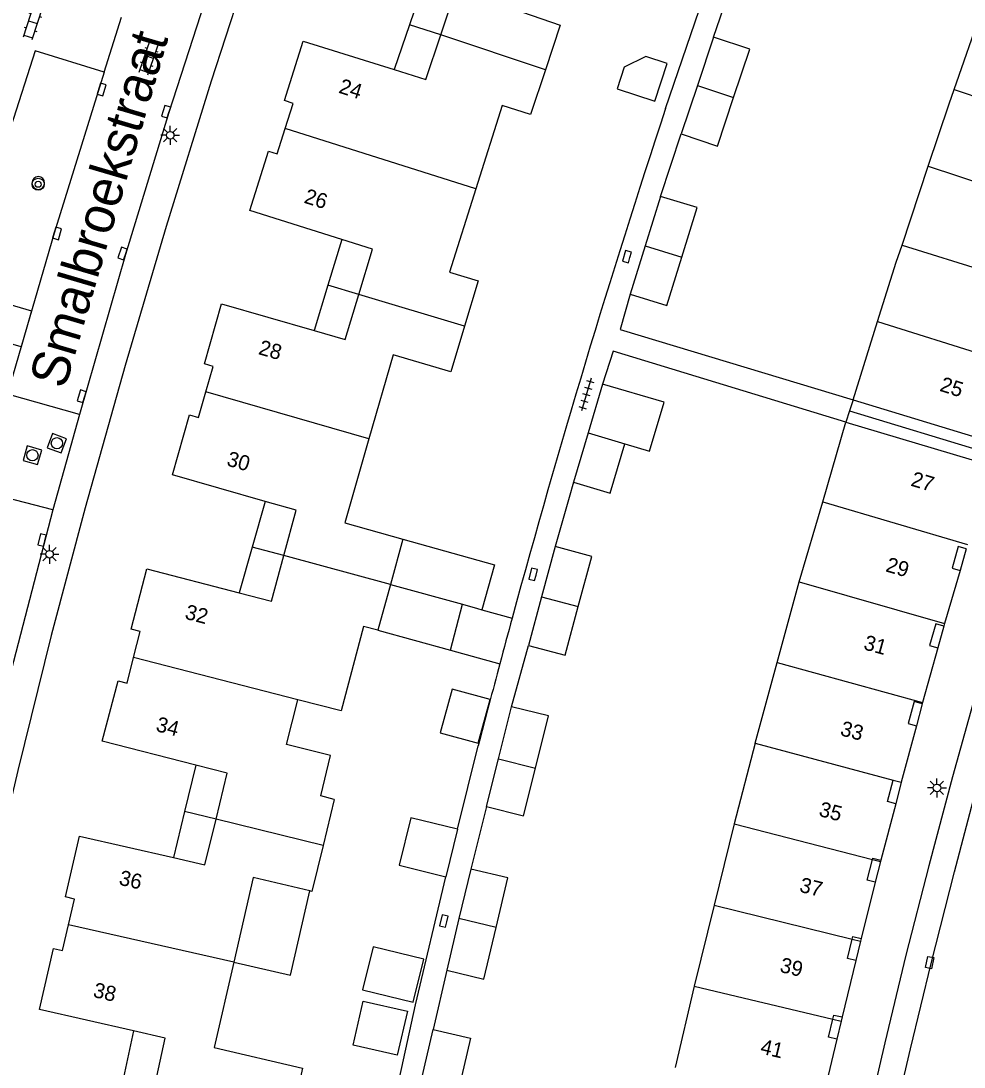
# Model space of a CAD drawing. Extents: x 124000 to 128010, y 398999 to 403000.
# Drawn here: x 126834.9 to 126897.5, y 399171.6 to 399241 of the extents above; entities that cross this region are included whole.
import ezdxf

# ---------------------------------------------------------------- set-up
doc = ezdxf.new("R2010")
doc.units = 0
for name, color, linetype in [('bp-grn-parkeervak', 7, 'Continuous'), ('gg-afsc-erfafscheiding', 7, 'Continuous'), ('gg-afsc-muur', 7, 'Continuous'), ('gg-anno-huisnummerreeks BGT', 7, 'Continuous'), ('gg-anno-openbare ruimte label', 7, 'Continuous'), ('gg-bbg-bijgebouw', 7, 'Continuous'), ('gg-bbg-gedigitaliseerde bebouwing', 7, 'Continuous'), ('gg-bbg-gedigitaliseerde bijgebouw', 7, 'Continuous'), ('gg-bbg-hoofdgebouw', 7, 'Continuous'), ('gg-bbg-luifel en loopbrug', 7, 'Continuous'), ('gg-bbg-onder overbouw', 7, 'Continuous'), ('gg-bbg-pand overbouw', 7, 'Continuous'), ('gg-bbg-pandafbakening', 7, 'Continuous'), ('gg-bbg-tussenscheiding', 7, 'Continuous'), ('gg-bbg-tussenscheiding niveau 01', 7, 'Continuous'), ('gg-knt-verharding', 7, 'Continuous'), ('gg-knt-verharding nz', 7, 'Continuous'), ('gt-symb-boom', 7, 'Continuous'), ('gt-symb-klinker verharding', 7, 'Continuous'), ('gt-symb-kolk', 7, 'Continuous'), ('gt-symb-kolk center center', 7, 'Continuous'), ('gt-symb-lichtmast', 7, 'Continuous'), ('gt-symb-rioolschacht', 7, 'Continuous'), ('gt-symb-tegel verharding', 7, 'Continuous')]:
    doc.layers.add(name, color=color, linetype=linetype)

# ---------------------------------------------------------------- blocks, each defined once
blk = doc.blocks.new('gt0-KOLK')
at = {"layer": 'gt-symb-kolk'}
blk.add_lwpolyline([(0, 0), (0.375, 0), (0.375, 0.4), (-0.375, 0.4), (-0.375, 0), (0, 0)], dxfattribs=at)
blk = doc.blocks.new('gt0-RS')
at = {"layer": 'gt-symb-rioolschacht'}
blk.add_lwpolyline([(-0.5, -0.5), (0.5, -0.5), (0.5, 0.5), (-0.5, 0.5)], close=True, dxfattribs=at)
blk.add_circle((0, 0), 0.375, dxfattribs=at)
blk = doc.blocks.new('gt0-KL1')
at = {"layer": 'gt-symb-klinker verharding'}
for p, q in [((-1.15, 0.3), (1.15, 0.3)), ((-1, -0.3), (-1, 0.3)), ((-0.5, 0.3), (-0.5, 0.45)), ((0, -0.3), (0, 0.3)), ((0.5, 0.3), (0.5, 0.45)), ((1, -0.3), (1, 0.3)), ((-1.15, -0.3), (1.15, -0.3)), ((-0.5, -0.45), (-0.5, -0.3)), ((0.5, -0.45), (0.5, -0.3))]:
    blk.add_line(p, q, dxfattribs=at)
blk = doc.blocks.new('gt0-BOOM')
at = {"layer": 'gt-symb-boom'}
for radius in [0.4, 0.2]:
    blk.add_circle((0, 0), radius, dxfattribs=at)
blk = doc.blocks.new('gt0-LMAST')
at = {"layer": 'gt-symb-lichtmast'}
for p, q in [((-0.182, 0.173), (-0.447, 0.438)), ((-0.005, 0.246), (-0.005, 0.621)), ((0.172, 0.173), (0.437, 0.438)), ((-0.255, -0.004), (-0.63, -0.004)), ((-0.182, -0.181), (-0.447, -0.446)), ((-0.005, -0.254), (-0.005, -0.629)), ((0.437, -0.446), (0.172, -0.181)), ((0.245, -0.004), (0.62, -0.004))]:
    blk.add_line(p, q, dxfattribs=at)
blk.add_circle((-0.005, -0.004), 0.25, dxfattribs=at)
blk = doc.blocks.new('gt0-TEG1')
at = {"layer": 'gt-symb-tegel verharding'}
for p, q in [((-1.125, 0), (1.125, 0)), ((-0.9, -0.25), (-0.9, 0.25)), ((-0.45, -0.25), (-0.45, 0.25)), ((0, -0.25), (0, 0.25)), ((0.45, -0.25), (0.45, 0.25)), ((0.9, -0.25), (0.9, 0.25))]:
    blk.add_line(p, q, dxfattribs=at)
blk = doc.blocks.new('gt0-KOLKCC')
at = {"layer": 'gt-symb-kolk center center'}
blk.add_lwpolyline([(-0.375, 0.2), (0.375, 0.2), (0.375, -0.2), (-0.375, -0.2)], close=True, dxfattribs=at)

msp = doc.modelspace()

# ---------------------------------------------------------------- linework, layer by layer
at = {"layer": 'bp-grn-parkeervak'}
msp.add_lwpolyline([(126830.978, 399223.109), (126835.593, 399221.773), (126834.901, 399219.381), (126830.285, 399220.72), (126830.978, 399223.109)], dxfattribs=at)
at = {"layer": 'gg-afsc-erfafscheiding'}
for p, q in [((126877.347, 399229.366), (126878.714, 399233.504)), ((126871.573, 399210.395), (126871.277, 399209.388)), ((126870.925, 399208.157), (126870.34, 399206.14)), ((126865.788, 399188.887), (126864.741, 399184.738)), ((126863.147, 399178.027), (126862.245, 399174.09))]:
    msp.add_line(p, q, dxfattribs=at)
for points in [[(126875.336, 399222.872), (126874.673, 399220.542), (126890.123, 399215.874)], [(126889.647, 399214.378), (126874.208, 399219.101), (126873.494, 399216.907)], [(126859.215, 399167.212), (126861.078, 399175.736), (126863.087, 399184.227)]]:
    msp.add_lwpolyline(points, dxfattribs=at)
for centre, radius, start, end in [((127508.839, 399026.673), 664.718, 161.71733, 164.761081), ((127478.436, 399034.6), 633.299, 165.014066, 165.524646)]:
    msp.add_arc(centre, radius, start, end, dxfattribs=at)
at = {"layer": 'gg-afsc-muur'}
for p, q in [((126877.676, 399235.199), (126880.484, 399243.447)), ((126871.277, 399209.388), (126870.925, 399208.157)), ((126863.869, 399187.373), (126865.241, 399192.902))]:
    msp.add_line(p, q, dxfattribs=at)
at = {"layer": 'gg-bbg-bijgebouw'}
for p, q in [((126880.862, 399239.933), (126879.788, 399236.718)), ((126879.788, 399236.718), (126878.714, 399233.504)), ((126877.347, 399229.366), (126876.329, 399226.08)), ((126876.329, 399226.08), (126875.336, 399222.872)), ((126873.494, 399216.907), (126872.539, 399213.671)), ((126872.539, 399213.671), (126871.573, 399210.395)), ((126871.573, 399210.395), (126874.009, 399209.677)), ((126870.34, 399206.14), (126869.442, 399202.806)), ((126869.442, 399202.806), (126868.572, 399199.574)), ((126866.583, 399192.05), (126867.452, 399195.51)), ((126865.788, 399188.887), (126866.583, 399192.05)), ((126864.741, 399184.738), (126863.961, 399181.456)), ((126863.961, 399181.456), (126863.147, 399178.027)), ((126861.435, 399170.582), (126862.245, 399174.09))]:
    msp.add_line(p, q, dxfattribs=at)
for points in [[(126882.193, 399235.914), (126883.268, 399239.128), (126880.862, 399239.933)], [(126878.714, 399233.504), (126881.119, 399232.7), (126882.193, 399235.914)], [(126878.753, 399225.329), (126879.765, 399228.623), (126877.347, 399229.366)], [(126875.336, 399222.872), (126877.768, 399222.125), (126878.753, 399225.329)], [(126871.879, 399202.15), (126872.777, 399205.484), (126870.34, 399206.14)], [(126868.572, 399199.574), (126871.009, 399198.918), (126871.879, 399202.15)], [(126869.039, 399191.432), (126869.909, 399194.893), (126867.452, 399195.51)], [(126865.788, 399188.887), (126868.245, 399188.27), (126869.039, 399191.432)], [(126866.432, 399180.869), (126867.212, 399184.151), (126864.741, 399184.738)], [(126863.147, 399178.027), (126865.618, 399177.44), (126866.432, 399180.869)], [(126862.245, 399174.09), (126864.72, 399173.518), (126863.91, 399170.01), (126861.435, 399170.582)]]:
    msp.add_lwpolyline(points, dxfattribs=at)
at = {"layer": 'gg-bbg-gedigitaliseerde bebouwing'}
msp.add_lwpolyline([(126855.682, 399189.356), (126854.786, 399189.596), (126855.444, 399192.272), (126852.507, 399192.995), (126853.269, 399195.973)], dxfattribs=at)
at = {"layer": 'gg-bbg-gedigitaliseerde bijgebouw'}
for p, q in [((126874.009, 399209.677), (126874.975, 399212.952)), ((126859.415, 399203.617), (126864.189, 399202.301)), ((126863.397, 399199.262), (126864.189, 399202.301)), ((126858.581, 399200.59), (126863.397, 399199.262)), ((126863.869, 399187.373), (126863.087, 399184.227))]:
    msp.add_line(p, q, dxfattribs=at)
for points in [[(126876.367, 399238.646), (126874.933, 399237.926), (126874.462, 399236.502), (126876.963, 399235.674), (126877.791, 399238.175), (126876.367, 399238.646)], [(126874.975, 399212.952), (126876.62, 399212.467), (126877.575, 399215.704), (126873.494, 399216.907)], [(126863.518, 399196.674), (126862.721, 399193.782), (126865.228, 399193.092), (126866.025, 399195.984), (126863.518, 399196.674)], [(126863.869, 399187.373), (126860.762, 399188.136), (126859.982, 399184.998), (126863.087, 399184.227)], [(126857.569, 399176.725), (126860.924, 399175.899), (126861.626, 399178.751), (126858.271, 399179.577), (126857.569, 399176.725)], [(126860.536, 399175.314), (126859.867, 399172.39), (126856.942, 399173.059), (126857.612, 399175.984), (126860.536, 399175.314)]]:
    msp.add_lwpolyline(points, dxfattribs=at)
at = {"layer": 'gg-bbg-hoofdgebouw'}
for p, q in [((126896.822, 399236.455), (126898.673, 399241.711)), ((126893.372, 399226.133), (126895.116, 399231.379)), ((126890.123, 399215.874), (126891.753, 399221.054)), ((126888.105, 399209.103), (126889.647, 399214.378)), ((126886.55, 399203.783), (126888.105, 399209.103)), ((126860.244, 399206.622), (126859.415, 399203.617)), ((126897.22, 399204.549), (126896.198, 399201.039)), ((126885.087, 399198.44), (126886.55, 399203.783)), ((126896.198, 399201.039), (126896.143, 399200.85)), ((126895.745, 399199.415), (126894.74, 399195.782)), ((126883.622, 399193.093), (126885.087, 399198.44)), ((126894.74, 399195.782), (126894.717, 399195.698)), ((126894.324, 399194.248), (126893.32, 399190.505)), ((126883.622, 399193.093), (126882.227, 399187.731)), ((126855.682, 399189.356), (126854.942, 399186.31)), ((126892.95, 399189.072), (126891.956, 399185.333)), ((126882.227, 399187.731), (126880.9, 399182.349)), ((126891.584, 399183.863), (126890.658, 399180.136)), ((126880.9, 399182.349), (126879.573, 399176.969)), ((126890.301, 399178.673), (126889.389, 399174.923)), ((126879.573, 399176.969), (126878.315, 399171.571)), ((126889.037, 399173.449), (126888.159, 399169.711))]:
    msp.add_line(p, q, dxfattribs=at)
for points in [[(126868.785, 399247.504), (126866.891, 399242.022), (126870.677, 399240.731), (126869.696, 399237.766)], [(126862.755, 399240.073), (126863.735, 399243.024), (126861.703, 399243.725)], [(126852.425, 399233.864), (126852.955, 399235.532), (126852.374, 399235.717), (126853.626, 399239.671), (126859.651, 399237.778)], [(126859.651, 399237.778), (126861.771, 399237.112), (126862.755, 399240.073)], [(126869.696, 399237.766), (126868.717, 399234.804), (126866.822, 399235.395), (126865.077, 399229.864)], [(126895.116, 399231.379), (126896.49, 399235.511), (126896.822, 399236.455)], [(126856.177, 399226.5), (126850.079, 399228.418), (126851.309, 399232.365), (126851.891, 399232.184), (126852.425, 399233.864)], [(126865.077, 399229.864), (126863.334, 399224.342), (126865.237, 399223.761), (126864.326, 399220.748)], [(126857.322, 399222.86), (126858.228, 399225.855), (126856.177, 399226.5)], [(126891.753, 399221.054), (126892.993, 399224.994), (126893.372, 399226.133)], [(126854.352, 399220.469), (126856.418, 399219.874), (126857.322, 399222.86)], [(126847.162, 399216.394), (126847.648, 399218.079), (126847.062, 399218.248), (126848.192, 399222.243), (126854.352, 399220.469)], [(126864.326, 399220.748), (126863.415, 399217.733), (126859.584, 399218.861), (126857.987, 399213.269)], [(126851.095, 399209.129), (126844.948, 399210.882), (126846.086, 399214.864), (126846.672, 399214.695), (126847.162, 399216.394)], [(126857.987, 399213.269), (126856.397, 399207.702), (126860.244, 399206.622)], [(126852.347, 399205.53), (126853.163, 399208.539), (126851.095, 399209.129)], [(126849.367, 399203.068), (126851.527, 399202.509), (126852.347, 399205.53)], [(126842.365, 399198.78), (126842.802, 399200.502), (126842.201, 399200.655), (126843.244, 399204.651), (126849.367, 399203.068)], [(126858.581, 399200.59), (126857.621, 399200.831), (126856.144, 399195.233), (126853.269, 399195.973)], [(126846.49, 399191.628), (126840.28, 399193.225), (126841.33, 399197.225), (126841.93, 399197.068), (126842.365, 399198.78)], [(126847.837, 399188.054), (126848.572, 399191.093), (126846.49, 399191.628)], [(126845.006, 399185.495), (126847.101, 399185.012), (126847.837, 399188.054)], [(126838.051, 399181.041), (126838.445, 399182.746), (126837.841, 399182.885), (126838.779, 399186.929), (126845.006, 399185.495)], [(126854.942, 399186.31), (126854.2, 399183.259), (126854.06, 399183.292)], [(126854.06, 399183.292), (126850.308, 399184.179), (126849.019, 399178.553)], [(126842.356, 399173.998), (126836.13, 399175.428), (126837.051, 399179.463), (126837.655, 399179.325), (126838.051, 399181.041)], [(126849.019, 399178.553), (126847.722, 399172.89), (126853.569, 399171.52), (126852.91, 399168.499)], [(126843.799, 399170.461), (126844.452, 399173.517), (126842.356, 399173.998)]]:
    msp.add_lwpolyline(points, dxfattribs=at)
at = {"layer": 'gg-bbg-luifel en loopbrug'}
for p, q in [((126861.703, 399243.725), (126860.677, 399240.752)), ((126860.677, 399240.752), (126859.651, 399237.778)), ((126862.755, 399240.073), (126860.677, 399240.752)), ((126856.177, 399226.5), (126855.265, 399223.484)), ((126855.265, 399223.484), (126854.352, 399220.469)), ((126857.322, 399222.86), (126855.265, 399223.484)), ((126851.095, 399209.129), (126850.231, 399206.098)), ((126850.231, 399206.098), (126849.367, 399203.068)), ((126852.347, 399205.53), (126850.231, 399206.098)), ((126865.491, 399201.943), (126867.494, 399201.391)), ((126863.397, 399199.262), (126866.676, 399198.36)), ((126846.49, 399191.628), (126845.748, 399188.562)), ((126845.748, 399188.562), (126845.006, 399185.495)), ((126847.837, 399188.054), (126845.748, 399188.562)), ((126842.356, 399173.998), (126841.698, 399170.915))]:
    msp.add_line(p, q, dxfattribs=at)
for points in [[(126860.244, 399206.622), (126866.325, 399204.915), (126865.491, 399201.943)], [(126864.189, 399202.301), (126865.199, 399202.023), (126865.491, 399201.943)], [(126849.019, 399178.553), (126852.777, 399177.692), (126854.06, 399183.292)]]:
    msp.add_lwpolyline(points, dxfattribs=at)
msp.add_arc((127396.909, 399056.888), 548.782, 164.73306, 165.06083, dxfattribs=at)
at = {"layer": 'gg-bbg-onder overbouw'}
for p, q in [((126890.123, 399215.874), (126899.713, 399212.951)), ((126889.647, 399214.378), (126899.275, 399211.505))]:
    msp.add_line(p, q, dxfattribs=at)
for points in [[(126897.636, 399205.985), (126897.098, 399206.141), (126896.692, 399204.702), (126897.22, 399204.549)], [(126896.143, 399200.85), (126895.613, 399200.997), (126895.205, 399199.565), (126895.745, 399199.415)], [(126894.717, 399195.698), (126894.177, 399195.844), (126893.784, 399194.394), (126894.324, 399194.248)], [(126892.95, 399189.072), (126892.408, 399189.212), (126892.778, 399190.645)], [(126891.584, 399183.863), (126891.051, 399183.998), (126891.409, 399185.374)], [(126891.409, 399185.374), (126891.433, 399185.465), (126891.956, 399185.333)], [(126890.301, 399178.673), (126889.757, 399178.806), (126890.068, 399180.082)], [(126890.068, 399180.082), (126890.114, 399180.269), (126890.658, 399180.136)], [(126888.778, 399174.777), (126888.844, 399175.053), (126889.389, 399174.923)], [(126889.037, 399173.449), (126888.492, 399173.579), (126888.778, 399174.777)]]:
    msp.add_lwpolyline(points, dxfattribs=at)
at = {"layer": 'gg-bbg-pand overbouw'}
for p, q in [((126890.123, 399215.874), (126889.885, 399215.126)), ((126889.885, 399215.126), (126889.647, 399214.378)), ((126897.636, 399205.985), (126897.22, 399204.549)), ((126896.143, 399200.85), (126895.745, 399199.415)), ((126894.717, 399195.698), (126894.324, 399194.248)), ((126893.32, 399190.505), (126892.95, 399189.072)), ((126891.932, 399185.24), (126891.584, 399183.863)), ((126891.956, 399185.333), (126891.932, 399185.24)), ((126890.612, 399179.947), (126890.301, 399178.673)), ((126890.658, 399180.136), (126890.612, 399179.947)), ((126889.323, 399174.647), (126889.037, 399173.449)), ((126889.389, 399174.923), (126889.323, 399174.647))]:
    msp.add_line(p, q, dxfattribs=at)
at = {"layer": 'gg-bbg-pandafbakening'}
msp.add_line((126892.778, 399190.645), (126893.32, 399190.505), dxfattribs=at)
at = {"layer": 'gg-bbg-tussenscheiding'}
for p, q in [((126869.696, 399237.766), (126862.755, 399240.073)), ((126879.788, 399236.718), (126882.193, 399235.914)), ((126896.822, 399236.455), (126906.342, 399233.295)), ((126865.077, 399229.864), (126852.425, 399233.864)), ((126895.116, 399231.379), (126904.627, 399228.222)), ((126876.329, 399226.08), (126878.753, 399225.329)), ((126893.372, 399226.133), (126902.955, 399223.135)), ((126864.326, 399220.748), (126857.322, 399222.86)), ((126891.753, 399221.054), (126901.335, 399218.057)), ((126857.987, 399213.269), (126847.162, 399216.394)), ((126872.539, 399213.671), (126874.975, 399212.952)), ((126888.105, 399209.103), (126897.722, 399206.277)), ((126859.415, 399203.617), (126852.347, 399205.53)), ((126859.415, 399203.617), (126858.581, 399200.59)), ((126886.55, 399203.783), (126896.198, 399201.039)), ((126869.442, 399202.806), (126871.879, 399202.15)), ((126853.269, 399195.973), (126842.365, 399198.78)), ((126885.087, 399198.44), (126894.74, 399195.782)), ((126883.622, 399193.093), (126892.778, 399190.645)), ((126866.583, 399192.05), (126869.039, 399191.432)), ((126854.942, 399186.31), (126847.837, 399188.054)), ((126882.227, 399187.731), (126891.409, 399185.374)), ((126880.9, 399182.349), (126890.068, 399180.082)), ((126866.432, 399180.869), (126863.961, 399181.456)), ((126849.019, 399178.553), (126838.051, 399181.041)), ((126879.573, 399176.969), (126888.778, 399174.777))]:
    msp.add_line(p, q, dxfattribs=at)
at = {"layer": 'gg-bbg-tussenscheiding niveau 01'}
for p, q in [((126889.885, 399215.126), (126899.494, 399212.228)), ((126891.409, 399185.374), (126891.932, 399185.24)), ((126890.068, 399180.082), (126890.612, 399179.947)), ((126888.778, 399174.777), (126889.323, 399174.647))]:
    msp.add_line(p, q, dxfattribs=at)
at = {"layer": 'gg-knt-verharding'}
for p, q in [((126880.862, 399239.933), (126882.27, 399243.999)), ((126840.406, 399237.609), (126841.561, 399241.256)), ((126838.769, 399214.9), (126833.99, 399216.239)), ((126836.996, 399208.561), (126832.205, 399209.822)), ((126867.452, 399195.51), (126868.572, 399199.574))]:
    msp.add_line(p, q, dxfattribs=at)
for points in [[(126847.075, 399272.346), (126852.295, 399269.83), (126855.718, 399261.256), (126850.369, 399245.781), (126847.506, 399237.011), (126844.517, 399227.376), (126841.798, 399218.135), (126839.156, 399208.709), (126836.901, 399200.233), (126834.679, 399191.281), (126832.576, 399182.354), (126830.26, 399171.915), (126828.621, 399164.125)], [(126851.722, 399256.034), (126847.868, 399244.693), (126844.708, 399234.92), (126841.818, 399225.511), (126838.769, 399214.9)], [(126840.406, 399237.609), (126835.822, 399239.011), (126834.211, 399233.972), (126831.821, 399226.016), (126829.538, 399218.147), (126834.179, 399216.886)], [(126836.996, 399208.561), (126833.763, 399196.118), (126831.442, 399186.741), (126828.382, 399172.901), (126827.274, 399167.634)], [(126903.399, 399208.422), (126901.832, 399208.924), (126900.008, 399202.671), (126896.721, 399190.864), (126895.145, 399184.948), (126893.626, 399179.017), (126892.222, 399173.206), (126890.874, 399167.382), (126888.861, 399158.148), (126888.359, 399155.676)]]:
    msp.add_lwpolyline(points, dxfattribs=at)
for start, end in [(0, 180), (180, 0)]:
    msp.add_arc((126836.036, 399230.251), 0.426, start, end, dxfattribs=at)
at = {"layer": 'gg-knt-verharding nz'}
msp.add_line((126838.769, 399214.9), (126836.996, 399208.561), dxfattribs=at)
for points in [[(126840.406, 399237.609), (126837.086, 399226.931), (126834.179, 399216.886)], [(126890.039, 399155.269), (126892.611, 399167.124), (126893.936, 399172.804), (126895.315, 399178.472), (126896.85, 399184.549), (126898.442, 399190.612), (126903.399, 399208.422)]]:
    msp.add_lwpolyline(points, dxfattribs=at)

# ---------------------------------------------------------------- block references
at = {"layer": 'gt-symb-boom'}
msp.add_blockref('gt0-BOOM', (126836.031, 399230.169), dxfattribs=at)
at = {"layer": 'gt-symb-klinker verharding'}
for p, rotation in [((126835.678, 399240.926), -108.18126897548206), ((126843.4, 399238.602), 71.09393900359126)]:
    msp.add_blockref('gt0-KL1', p, dxfattribs=dict(at, rotation=rotation))
at = {"layer": 'gt-symb-kolk'}
for p, rotation in [((126840.054, 399236.512), -106.67729393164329), ((126844.708, 399234.92), 71.63753156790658), ((126837.096, 399226.966), -106.67729393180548), ((126841.818, 399225.511), 71.99992540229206), ((126875.31, 399225.307), 74.21205294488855), ((126839.104, 399216.042), 72.48880443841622), ((126836.478, 399206.522), 75.75525752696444), ((126869.076, 399204.237), 75.40804379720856), ((126863.15, 399181.245), 76.58892815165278)]:
    msp.add_blockref('gt0-KOLK', p, dxfattribs=dict(at, rotation=rotation))
at = {"layer": 'gt-symb-kolk center center', "rotation": 78.70129979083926}
msp.add_blockref('gt0-KOLKCC', (126895.207, 399178.533), dxfattribs=at)
at = {"layer": 'gt-symb-lichtmast'}
for p in [(126844.8, 399233.419), (126836.79, 399205.622), (126895.693, 399190.122)]:
    msp.add_blockref('gt0-LMAST', p, dxfattribs=at)
at = {"layer": 'gt-symb-rioolschacht'}
for p, rotation in [((126837.275, 399212.985), -20.609692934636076), ((126835.647, 399212.188), -15.71725244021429)]:
    msp.add_blockref('gt0-RS', p, dxfattribs=dict(at, rotation=rotation))
at = {"layer": 'gt-symb-tegel verharding', "rotation": -106.4412804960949}
msp.add_blockref('gt0-TEG1', (126872.41, 399216.214), dxfattribs=at)

# ---------------------------------------------------------------- texts
at = {"layer": 'gg-anno-huisnummerreeks BGT'}
for s, rotation, p in [('24', 342.4, (126855.923, 399236.251)), ('26', 342.7, (126853.62, 399228.951)), ('28', 344.2, (126850.597, 399218.905)), ('25', 342.4, (126895.82, 399216.473)), ('30', 344, (126848.484, 399211.524)), ('27', 343.5, (126893.895, 399210.181)), ('29', 343.7, (126892.229, 399204.498)), ('32', 345.4, (126845.714, 399201.352)), ('31', 344.5, (126890.764, 399199.326)), ('34', 345.3, (126843.79, 399193.904)), ('33', 345, (126889.212, 399193.626)), ('35', 345.1, (126887.794, 399188.274)), ('36', 346.9, (126841.341, 399183.71)), ('37', 346, (126886.507, 399183.242)), ('39', 346.4, (126885.203, 399177.924)), ('38', 347.1, (126839.626, 399176.259)), ('41', 346.8, (126883.911, 399172.511))]:
    msp.add_text(s, height=1, rotation=rotation, dxfattribs=at).set_placement(p)
at = {"layer": 'gg-anno-openbare ruimte label'}
msp.add_text('Smalbroekstraat', height=2.5, rotation=73.6, dxfattribs=at).set_placement((126837.803, 399216.519))

doc.saveas('drawing.dxf')
